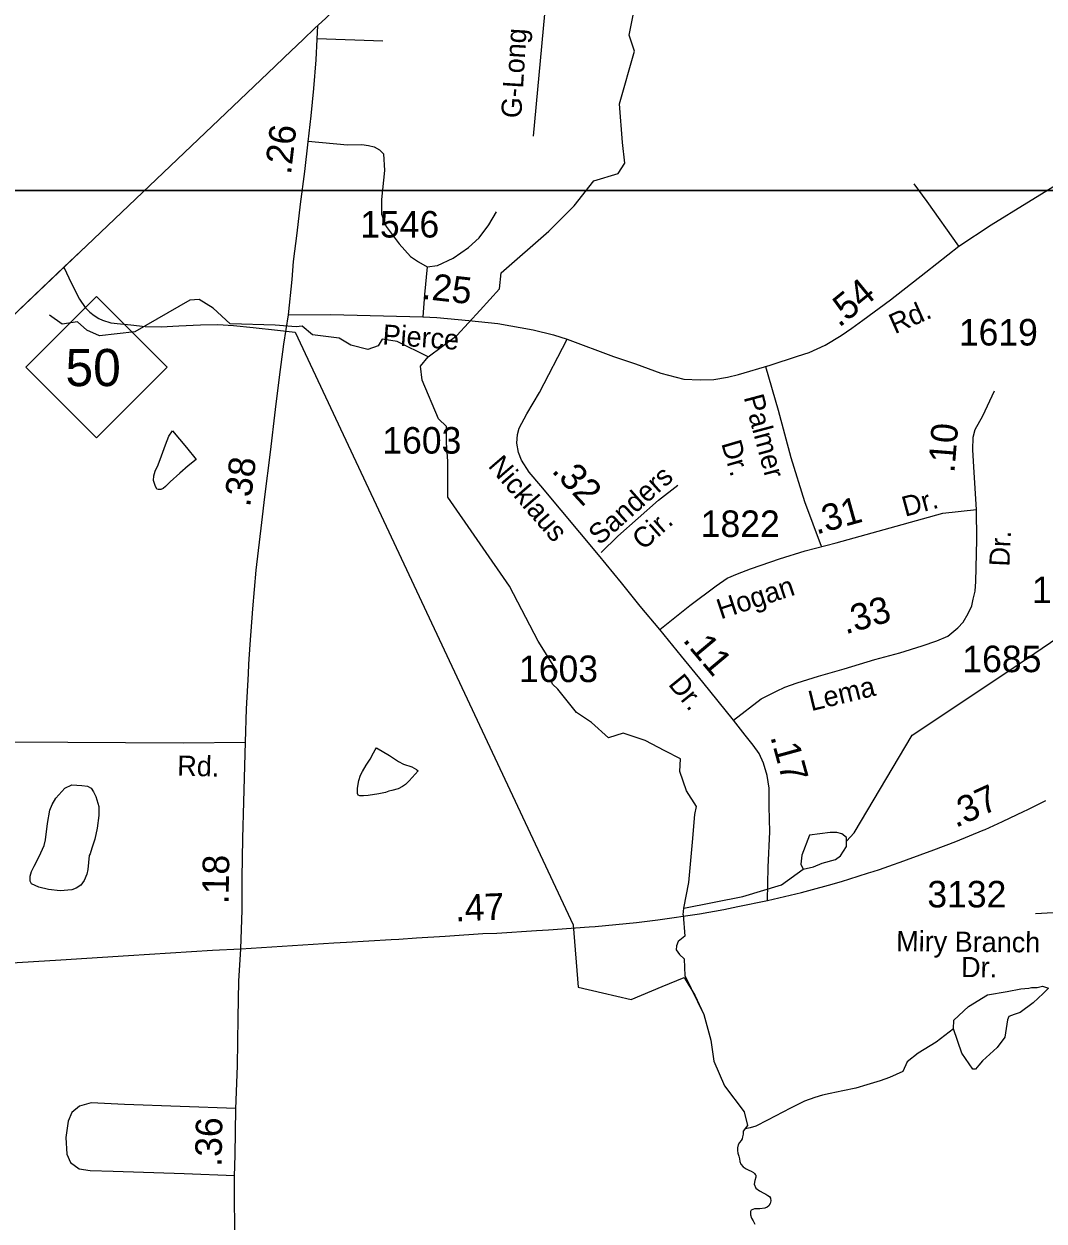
# Model space of a CAD drawing. Extents: x 2082433 to 2279600, y 546599 to 755198.
# Drawn here: x 2118135 to 2122935, y 669626 to 675261 of the extents above; entities that cross this region are included whole.
import ezdxf

# ---------------------------------------------------------------- set-up
doc = ezdxf.new("R2010")
doc.units = 0
for name, color, linetype in [('Exist Boundary Political CountyLine', 7, 'Continuous'), ('Exist Boundary Political Fire Districts', 7, 'Continuous'), ('Exist Hydrographic Creek Single Shore', 7, 'Continuous'), ('Exist Hydrographic Misc Water Feature', 7, 'Continuous'), ('Exist Hydrographic Pond Over 1500 Sq Ft', 7, 'Continuous'), ('Exist Hydrographic Pond Under 1500 Sq Ft', 7, 'Continuous'), ('Exist Road Non-System Type 51', 7, 'Continuous'), ('Exist Road Non-System Type 51 Label', 7, 'Continuous'), ('Exist Road Primary NC Attributed', 7, 'Continuous'), ('Exist Road Primary NC Service Mileage Hundredths English Label', 7, 'Continuous'), ('Exist Road Primary NC Shield CELL', 7, 'Continuous'), ('Exist Road Primary NC Shield Number Label', 7, 'Continuous'), ('Exist Road Secondary Mileage Hundredths English Label', 7, 'Continuous'), ('Exist Road Secondary Type 51 Attributed', 7, 'Continuous'), ('Exist Road Secondary Type 51 Label', 7, 'Continuous'), ('Exist Road Secondary Type 51 Number Label', 7, 'Continuous'), ('Map Preparation Inset Cut Line', 7, 'Continuous')]:
    doc.layers.add(name, color=color, linetype=linetype)

msp = doc.modelspace()

# ---------------------------------------------------------------- linework, layer by layer
at = {"layer": 'Exist Boundary Political CountyLine'}
msp.add_lwpolyline([(2117939.3, 673751.3), (2118430.2, 674218.3), (2119315.8, 675061), (2119358.5, 675101.9), (2119450.5, 675189.2), (2119502.4, 675238.8), (2119554.5, 675288.2), (2119565.6, 675298.7), (2119677.5, 675405.3), (2119750.5, 675474.9), (2119847.9, 675567.8), (2119950, 675664.8), (2120063.2, 675777.1), (2120077.6, 675792.6), (2120119.8, 675832.9), (2120154.7, 675866.3), (2120256, 675962.5), (2120271.6, 675977.4), (2120326.9, 676030.3), (2120355.8, 676057.7)], dxfattribs=at)
at = {"layer": 'Exist Boundary Political Fire Districts'}
for points in [[(2119315.8, 675061), (2119358.5, 675101.9), (2119450.5, 675189.2), (2119502.4, 675238.8), (2119554.5, 675288.2)], [(2118322.3, 674115.6), (2118430.2, 674218.3), (2119315.8, 675061)], [(2117939.3, 673751.3), (2118322.3, 674115.6)], [(2118322.3, 674115.6), (2118358.2, 674039.4), (2118396.6, 673965.6), (2118422.6, 673925.8), (2118445, 673903.9), (2118465, 673887.9), (2118487, 673874), (2118505, 673866.1), (2118543, 673854.3), (2118588.9, 673848.5), (2118637.1, 673844.8), (2118705, 673837), (2118781, 673835.4), (2118863.1, 673839.7), (2118965, 673844.1), (2119047, 673846.5), (2119121, 673840.8), (2119213.1, 673831.2), (2119327.1, 673819.8), (2119410.3, 673810.4), (2120719.6, 671020.1), (2120743.2, 670726.2), (2120857, 670700), (2120992.3, 670668.6), (2121137.3, 670730.2), (2121241.2, 670772.5), (2121292.3, 670689.5), (2121333.7, 670597.4), (2121367.6, 670476.9), (2121380.7, 670377.5), (2121431.3, 670261.6), (2121523, 670140.5), (2121538.8, 670076.2), (2121519.7, 670049.5), (2121518.3, 670035), (2121516.4, 670021.5), (2121514.2, 670012.2), (2121509.5, 670004.9), (2121502.3, 669995.1), (2121495.7, 669983.9), (2121492, 669971), (2121492, 669958.2), (2121494.5, 669945.4), (2121498.2, 669931.6), (2121502.1, 669917.9), (2121503.7, 669906.2), (2121508.4, 669893.7), (2121519.5, 669881.1), (2121533.7, 669871), (2121545.5, 669865.8), (2121556.8, 669861.1), (2121567.5, 669853.8), (2121571.8, 669849.2), (2121575.7, 669844.8), (2121578.6, 669841.8), (2121579, 669832.3), (2121574.3, 669816.3), (2121571, 669799.5), (2121578.4, 669781), (2121595.6, 669768.2), (2121615.7, 669757.4), (2121625.5, 669751.5), (2121634.7, 669745.6), (2121642.9, 669740.6), (2121648.3, 669732.9), (2121649.1, 669720.8), (2121646.2, 669708.2), (2121640.5, 669698), (2121632.3, 669690.6), (2121621.4, 669685.8), (2121596.6, 669682.9), (2121572.4, 669683.1), (2121556.2, 669677.4), (2121553.5, 669671.4), (2121552.7, 669663), (2121553.5, 669654.2), (2121558.5, 669639.1), (2121566.3, 669626), (2121574.5, 669611.4)]]:
    msp.add_lwpolyline(points, dxfattribs=at)
at = {"layer": 'Exist Hydrographic Creek Single Shore'}
for points in [[(2122005.8, 671413.5), (2122040.7, 671453.1), (2122313.8, 671913.4), (2122778.9, 672222.1), (2123750.9, 672884.7), (2123957.8, 673077.2), (2124230.9, 673462), (2124977.9, 674214.5), (2125192.8, 674515.2), (2125332.9, 674840.4), (2125382.9, 675032.9), (2125364.9, 675190.8), (2125223, 675367.5), (2125028, 676047.3), (2124827.1, 676307.2), (2124658.9, 676773.2), (2124622.7, 676856.5), (2124624.9, 676953.4), (2124639.2, 677031.6), (2124740.5, 677384)], [(2120036.6, 673693.3), (2120170.9, 673794.6), (2120280.8, 673913.2), (2120371.8, 674013.1), (2120380.2, 674089.8), (2120604.9, 674285.8), (2120723.8, 674404.8), (2120816.3, 674521.5), (2120930.9, 674556.8), (2120961.7, 674605.2), (2120950.7, 674702.2), (2120937.5, 674885), (2121007.9, 675131.9), (2120982.9, 675207.8), (2121088.9, 675740.3), (2121311, 676365.8), (2121342, 676850.6), (2121301.3, 676974.1)], [(2120036.6, 673693.3), (2119891.2, 673766), (2119820.7, 673777), (2119800.9, 673746.2), (2119752.4, 673728.6), (2119673.1, 673748.4), (2119618, 673781.4), (2119492.5, 673796.8), (2119444, 673838.7), (2119415.4, 673834.3), (2119316.3, 673843.1), (2119104.8, 673849.7), (2119025.5, 673922.4), (2118959.4, 673964.2), (2118915.4, 673959.8), (2118656, 673811.7), (2118490.2, 673792.4), (2118430.7, 673818.9), (2118386.7, 673858.5), (2118314, 673847.5), (2118254.5, 673889.4)], [(2121239.3, 671098.5), (2121263.5, 671219.6), (2121281.1, 671409.1), (2121292.1, 671539), (2121298.7, 671576.5), (2121252.5, 671651.4), (2121221.6, 671741.7), (2121223.8, 671801.1), (2121151.1, 671838.6), (2121058.6, 671887.1), (2120955.1, 671922.3), (2120884.6, 671900.3), (2120805.3, 671973), (2120734.8, 672019.2), (2120646.7, 672129.4), (2120622.5, 672153.6), (2120615.9, 672171.2), (2120637.9, 672195.4), (2120644.5, 672213.1), (2120553.9, 672356), (2120418.8, 672614.6), (2120129.1, 673032.5), (2120129.1, 673140.4), (2120129.1, 673202.1), (2120122.5, 673288), (2120122.5, 673365.1), (2120085, 673402.5), (2120007.9, 673583.2), (2120001.3, 673649.3), (2120036.6, 673693.3)], [(2121239.3, 671098.5), (2121516.8, 671153.5), (2121699.6, 671208.6), (2121801, 671281.3)], [(2121237.1, 671067.1), (2121239.3, 671098.5)], [(2121237.1, 671067.1), (2121244.8, 670966.8), (2121212.9, 670941.9), (2121205.8, 670921.8), (2121203.4, 670902.9), (2121218.8, 670880.4), (2121241.3, 670860.3), (2121242.4, 670818.8), (2121244.8, 670782.2), (2121333.7, 670597.4), (2121367.6, 670476.9), (2121380.7, 670377.5), (2121431.3, 670261.6), (2121523, 670140.5), (2121538.8, 670076.2), (2121519.7, 670049.5), (2121518.3, 670035), (2121516.4, 670021.5), (2121514.2, 670012.2), (2121509.5, 670004.9), (2121502.3, 669995.1), (2121495.7, 669983.9), (2121492, 669971), (2121492, 669958.2), (2121494.5, 669945.4), (2121498.2, 669931.6), (2121502.1, 669917.9), (2121503.7, 669906.2), (2121508.4, 669893.7), (2121519.5, 669881.1), (2121533.7, 669871), (2121545.5, 669865.8), (2121556.8, 669861.1), (2121567.5, 669853.8), (2121571.8, 669849.2), (2121575.7, 669844.8), (2121578.6, 669841.8), (2121579, 669832.3), (2121574.3, 669816.3), (2121571, 669799.5), (2121578.4, 669781), (2121595.6, 669768.2), (2121615.7, 669757.4), (2121625.5, 669751.5), (2121634.7, 669745.6), (2121642.9, 669740.6), (2121648.3, 669732.9), (2121649.1, 669720.8), (2121646.2, 669708.2), (2121640.5, 669698), (2121632.3, 669690.6), (2121621.4, 669685.8), (2121596.6, 669682.9), (2121572.4, 669683.1), (2121556.2, 669677.4), (2121553.5, 669671.4), (2121552.7, 669663), (2121553.5, 669654.2), (2121558.5, 669639.1), (2121566.3, 669626), (2121574.5, 669611.4)], [(2122508, 670531.2), (2122426.9, 670467.5), (2122342.4, 670416.5), (2122291.4, 670374.8), (2122269.6, 670329.8), (2122207.2, 670301.1), (2122163.4, 670285), (2122101.6, 670266.8), (2122049.8, 670250.7), (2121987.8, 670238.2), (2121928, 670226.1), (2121891.7, 670217.8), (2121855.6, 670207.9), (2121808, 670189.6), (2121742.2, 670157.3), (2121634.1, 670100.7), (2121578.6, 670072.6), (2121552.5, 670064.3), (2121528.3, 670060.3)]]:
    msp.add_lwpolyline(points, dxfattribs=at)
at = {"layer": 'Exist Hydrographic Misc Water Feature'}
for points in [[(2118899.6, 673266.1), (2118945.9, 673210.4), (2118908.2, 673180), (2118868, 673146), (2118822.2, 673105.8), (2118800.3, 673083.6), (2118790.5, 673073.7), (2118778.4, 673069.5), (2118766.5, 673069.6), (2118760.3, 673071.4), (2118751.9, 673087.7), (2118744.1, 673111.6), (2118746, 673133.5), (2118751.9, 673155.4), (2118765.7, 673185.3), (2118781.6, 673227.6), (2118801.5, 673279.7), (2118816.9, 673319.5), (2118833.3, 673345.5), (2118899.6, 673266.1)], [(2119836, 671642.7), (2119804.4, 671636.5), (2119754.6, 671628.3), (2119732.1, 671628), (2119714.6, 671627.9), (2119708.1, 671630), (2119704.4, 671637.9), (2119704, 671663.9), (2119709.9, 671699.9), (2119717.9, 671723.9), (2119728.2, 671742.2), (2119745.4, 671772), (2119763.6, 671800.1), (2119779.2, 671830.1), (2119787.6, 671844.3), (2119793.2, 671852.4), (2119855.3, 671816.7), (2119897.3, 671788.8), (2119921.3, 671777), (2119959.9, 671763.1), (2119981.6, 671751.2), (2119989.6, 671745.2), (2119948, 671697.2), (2119929.9, 671680.8), (2119916, 671670.8), (2119896.1, 671660.8), (2119866.2, 671652.8), (2119852, 671648.8), (2119836, 671642.7)], [(2118441.9, 671346.7), (2118436.1, 671280.7), (2118430.2, 671258.4), (2118418.5, 671228.6), (2118402.5, 671206.3), (2118380.6, 671192.6), (2118360.5, 671184.3), (2118304.5, 671180.1), (2118250.6, 671185.9), (2118204.6, 671197.7), (2118170.6, 671213.4), (2118164.6, 671225.3), (2118164.2, 671249.2), (2118170.6, 671271.4), (2118182.3, 671295.6), (2118206.1, 671341.4), (2118230.1, 671393.4), (2118235.6, 671419.7), (2118245.2, 671497.7), (2118257.3, 671559.6), (2118266.8, 671585.8), (2118285, 671615.9), (2118326.4, 671663.9), (2118360.3, 671678.3), (2118406.4, 671676.2), (2118434.1, 671672.4), (2118450.9, 671662.6), (2118462.6, 671646.6), (2118472.6, 671624.8), (2118486.6, 671576.8), (2118487.2, 671534.6), (2118479.4, 671474.9), (2118467.7, 671422.7), (2118453.6, 671380.7), (2118445.8, 671354.7), (2118441.9, 671346.7)]]:
    msp.add_lwpolyline(points, dxfattribs=at)
at = {"layer": 'Exist Hydrographic Pond Over 1500 Sq Ft'}
msp.add_lwpolyline([(2122956.1, 670722.2), (2122930.6, 670696.8), (2122883.2, 670652.8), (2122822.9, 670607.6), (2122794, 670598.3), (2122768.5, 670589.1), (2122762.7, 670572.9), (2122750, 670490.6), (2122714.1, 670442), (2122644.6, 670380.6), (2122628.4, 670359.8), (2122612.2, 670340.1), (2122599.5, 670340.1), (2122548.5, 670416.5), (2122508, 670531.2), (2122510.3, 670571.7), (2122579.8, 670635.4), (2122668.9, 670691), (2122761.6, 670706), (2122825.3, 670718.8), (2122863.5, 670722.2), (2122876.2, 670724.6), (2122901.7, 670724.6), (2122927.2, 670731.5)], close=True, dxfattribs=at)
at = {"layer": 'Exist Hydrographic Pond Under 1500 Sq Ft'}
msp.add_lwpolyline([(2121831.8, 671442.1), (2121794.3, 671347.4), (2121789.9, 671305.5), (2121801, 671281.3), (2121849.4, 671292.3), (2121891.3, 671309.9), (2121952.9, 671327.6), (2121977.2, 671345.2), (2122005.8, 671389.2), (2122005.8, 671413.5), (2122005.8, 671431.1), (2121983.8, 671448.7), (2121959.5, 671455.3), (2121928.7, 671455.3)], close=True, dxfattribs=at)
at = {"layer": 'Exist Road Non-System Type 51'}
for p, q in [((2120584.8, 675306.9), (2120530.3, 674731.7)), ((2119822.9, 675179.3), (2119515.1, 675190.5))]:
    msp.add_line(p, q, dxfattribs=at)
for points in [[(2119472.6, 674709), (2119657.1, 674690.8), (2119724.3, 674692.9), (2119755.8, 674688.7), (2119783, 674682.4), (2119808.2, 674667.7), (2119827.1, 674648.8), (2119831.3, 674571.2), (2119816.6, 674434.7), (2119816.6, 674365.5), (2119839.7, 674306.7), (2119900.6, 674224.8), (2119953.1, 674166.1), (2119990.8, 674140.9), (2120032.8, 674117.8)], [(2122533.9, 674214.1), (2122384.4, 674425.3), (2122323.3, 674508.5)], [(2120032.8, 674117.8), (2120081.1, 674124.1), (2120154.6, 674157.7), (2120225.9, 674208.1), (2120276.3, 674254.2), (2120322.5, 674315.1), (2120358.2, 674376)], [(2120032.8, 674117.8), (2120020.2, 673987.7), (2120011.8, 673882.7)], [(2121623.5, 673648.3), (2121682.9, 673442.4), (2121743.7, 673219.4), (2121807.8, 673013.4), (2121885.9, 672802.4)], [(2120850.5, 672772.9), (2120928.5, 672849.6), (2121120.9, 673018.6), (2121212, 673090.1)], [(2119132.2, 670154.9), (2118608.1, 670174), (2118450.5, 670181.4), (2118396.4, 670166.6), (2118359.4, 670137), (2118342.2, 670095.2), (2118332.3, 670018.8), (2118337.3, 669940), (2118354.5, 669900.6), (2118393.9, 669871.1), (2118445.6, 669863.7), (2118554, 669861.2), (2118888.9, 669848.9), (2119126.1, 669839.7)]]:
    msp.add_lwpolyline(points, dxfattribs=at)
at = {"layer": 'Exist Road Primary NC Attributed'}
for points in [[(2119380.2, 673891.6), (2119397.3, 674057.3), (2119403.6, 674142.5), (2119420.2, 674275.3), (2119436.4, 674412.2), (2119455.9, 674565.7), (2119472.2, 674705.3), (2119486.6, 674828.2), (2119498.8, 674956.5), (2119509.5, 675092.1), (2119515.1, 675189.3), (2119517.2, 675252.8)], [(2119177.2, 671879.5), (2119182.5, 672036.6), (2119190.6, 672201.8), (2119193.5, 672246.6), (2119199.1, 672338.9), (2119212, 672506.9), (2119227.8, 672689.6), (2119253.7, 672914.1), (2119268, 673035), (2119294.6, 673244.7), (2119319, 673445.8), (2119336.7, 673598.3), (2119357.4, 673753.4), (2119380.2, 673891.6)], [(2119155, 670907.2), (2119161.4, 671089.4), (2119161.9, 671241.2), (2119165.2, 671426.5), (2119169.4, 671599.6), (2119177.2, 671879.5)], [(2121633, 671134.1), (2121793.5, 671171.8), (2121845.6, 671186.1), (2121920.4, 671206.4), (2121981.3, 671224), (2122059.8, 671248.4), (2122109.1, 671264.1), (2122130.8, 671270.8), (2122160.5, 671280.8), (2122203.7, 671296), (2122274.6, 671320.9), (2122287.4, 671325.3), (2122415.9, 671373.6), (2122519.7, 671412.3), (2122647.5, 671465), (2122657.4, 671469.5), (2122739, 671506.8), (2122841.1, 671554.7), (2122855.1, 671561.4), (2122942.6, 671605.2)], [(2119155, 670907.2), (2119592.6, 670934.9), (2119652.6, 670938.5), (2119862.8, 670951), (2119898, 670953.2), (2119981.9, 670958.2), (2120116.9, 670966.7), (2120139, 670968.5), (2120293.9, 670978.5), (2120360.3, 670981.2), (2120546.2, 670993.8), (2120603.7, 670995.9), (2120794.7, 671010.9), (2120822.7, 671012.3), (2121017.2, 671031.6), (2121118, 671044.2), (2121312.8, 671072.2), (2121427.3, 671092.9), (2121493.4, 671105.6), (2121633, 671134.1)], [(2116764.8, 670761), (2117260.3, 670790.1), (2117360, 670797.5), (2117557.5, 670809.7), (2117600.6, 670812.4), (2117681.8, 670817.8), (2117868.9, 670827.9), (2118307.6, 670855.2), (2118626.6, 670876.2), (2119021.5, 670900.6), (2119155, 670907.2)], [(2119189.3, 668994.7), (2119160, 669183), (2119148.7, 669271.1), (2119138.8, 669369.8), (2119131.2, 669470), (2119126.5, 669606.5), (2119125.1, 669722.3), (2119126, 669835.7), (2119128, 669937.3), (2119132.2, 670154.3), (2119139.3, 670356.5), (2119142.6, 670583), (2119145.4, 670754.1), (2119155, 670907.2)]]:
    msp.add_lwpolyline(points, dxfattribs=at)
at = {"layer": 'Exist Road Primary NC Shield CELL'}
msp.add_lwpolyline([(2118143.1, 673645.4), (2118476.1, 673978.4), (2118809.1, 673645.4), (2118476.1, 673312.4)], close=True, dxfattribs=at)
at = {"layer": 'Exist Road Secondary Type 51 Attributed'}
for points in [[(2120690.5, 673776.4), (2120908.1, 673695.4), (2121012.4, 673660), (2121132.1, 673617), (2121239.6, 673587.9), (2121316.5, 673585.2), (2121380.7, 673586.3), (2121445.2, 673598.6), (2121497.4, 673610.9), (2121646.3, 673655.1), (2121774.4, 673696.9), (2121829.2, 673714.1), (2121905.3, 673749.2), (2121980.5, 673793.8), (2122030.8, 673829.2), (2122082.8, 673866.3), (2122212.8, 673961.8), (2122379.2, 674091.8), (2122533.9, 674214.1), (2122686, 674315.5), (2122853.8, 674418.8), (2123044.9, 674535.8), (2123242.5, 674657.4)], [(2119380.2, 673891.6), (2119578.6, 673892.6), (2120011.8, 673882.7), (2120077.1, 673878.9), (2120228.1, 673865.2), (2120365.3, 673849.9), (2120530.5, 673821.3), (2120627.2, 673796.7), (2120690.5, 673776.4)], [(2121127, 672410.7), (2121034.8, 672520.4), (2120946.6, 672630), (2120838, 672762.2), (2120661.8, 672971.2), (2120566.5, 673086.9), (2120512.2, 673150.5), (2120476.4, 673206.8), (2120462, 673243.7), (2120453.8, 673287.7), (2120456.9, 673327.7), (2120465.1, 673358.4), (2120501, 673426.1), (2120561.4, 673525.4), (2120690.5, 673776.4)], [(2122616.1, 672975.7), (2122605.7, 673149.3), (2122599.2, 673255.9), (2122600.5, 673315.7), (2122610.9, 673352.1), (2122646, 673416.4), (2122701.9, 673533.4)], [(2121127, 672410.7), (2121267.9, 672523.2), (2121391.4, 672616.2), (2121443.4, 672651.3), (2121492.8, 672672.1), (2121553.9, 672695.5), (2121648.8, 672729.3), (2121689.9, 672743.6), (2121810.9, 672780.1), (2121956.9, 672817.7), (2122238.3, 672896), (2122457.9, 672957), (2122616.1, 672975.7)], [(2121474, 671983.5), (2121604.4, 672084.3), (2121675.5, 672119.2), (2121715.8, 672138), (2121773.5, 672159.5), (2121874.2, 672190.3), (2121994.2, 672225.7), (2122138.5, 672268.5), (2122256, 672300.5), (2122361.1, 672332.6), (2122430.6, 672357.6), (2122482.2, 672378.9), (2122528.3, 672417.4), (2122554.2, 672445.4), (2122578.4, 672485.9), (2122594.5, 672521.5), (2122601.6, 672553.6), (2122610.5, 672591), (2122614.1, 672635.6), (2122618.7, 672832.7), (2122616.1, 672975.7)], [(2121474, 671983.5), (2121329.8, 672162.8), (2121229.3, 672285.2), (2121127, 672410.7)], [(2116269.1, 672163.3), (2116346.5, 672090), (2116403.2, 672041.9), (2116478.2, 672005.1), (2116703.3, 671945.6), (2116980.8, 671905.9), (2117190.4, 671888.1), (2117715.4, 671884.9), (2117898.8, 671881.7), (2118340.5, 671879.1), (2118884.5, 671877), (2119177.2, 671879.5)], [(2121633, 671134.1), (2121637.2, 671290.7), (2121644.6, 671457), (2121640.9, 671576.5), (2121640.6, 671662.6), (2121631.7, 671723.7), (2121615.2, 671780.7), (2121595, 671826.7), (2121565.5, 671865.3), (2121527.9, 671912.4), (2121474, 671983.5)]]:
    msp.add_lwpolyline(points, dxfattribs=at)
at = {"layer": 'Exist Road Secondary Type 51 Number Label'}
msp.add_line((2123332.4, 671096.3), (2122893.9, 671071.8), dxfattribs=at)
at = {"layer": 'Map Preparation Inset Cut Line'}
for points in [[(2146836.4, 674476.7), (2115667.4, 674476.7), (2146836.4, 703813.9)], [(2115667.4, 674476.7), (2179108.5, 674476.7), (2179108.5, 645771.4), (2163899.7, 645768.1), (2163899.7, 630228.2), (2103425.3, 630228.2), (2103425.3, 662094.1)]]:
    msp.add_lwpolyline(points, close=True, dxfattribs=at)

# ---------------------------------------------------------------- texts
at = {"layer": 'Exist Road Non-System Type 51 Label'}
for s, rotation, p in [('G-Long', 86.4705, (2120474.4, 674814.9)), ('Palmer', 284.9989, (2121520.8, 673503.5)), ('Dr.', 286.3672, (2121415.1, 673286.1)), ('Sanders', 41.7885, (2120843.8, 672803.7)), ('Cir.', 41.7885, (2121049.2, 672780))]:
    msp.add_text(s, height=95, rotation=rotation, dxfattribs=at).set_placement(p)
at = {"layer": 'Exist Road Primary NC Service Mileage Hundredths English Label'}
for s, rotation, p in [('.26', 83.3569, (2119391, 674548.6)), ('.38', 82.7727, (2119198.6, 672983.9)), ('.37', 24.5498, (2122519.3, 671475.2)), ('.18', 88.9837, (2119097.2, 671116.4)), ('.47', 2.3301, (2120164.8, 671035.8)), ('.36', 88.8793, (2119064.3, 669880.5))]:
    msp.add_text(s, height=125, rotation=rotation, dxfattribs=at).set_placement(p)
at = {"layer": 'Exist Road Primary NC Shield Number Label'}
msp.add_text('50', height=175, dxfattribs=at).set_placement((2118330.3, 673555.7))
at = {"layer": 'Exist Road Secondary Mileage Hundredths English Label'}
for s, rotation, p in [('.25', 353.7126, (2120003.9, 673966.8)), ('.54', 39.3319, (2121970.6, 673828.8)), ('.10', 85.4288, (2122512.8, 673144.7)), ('.32', 312.9191, (2120613.8, 673154.9)), ('.31', 15.5542, (2121863.7, 672856.7)), ('.33', 16.2146, (2122000.5, 672386.6)), ('.11', 310.0246, (2121231.1, 672359.5)), ('.17', 285.3986, (2121646.1, 671905.4))]:
    msp.add_text(s, height=125, rotation=rotation, dxfattribs=at).set_placement(p)
at = {"layer": 'Exist Road Secondary Type 51 Label'}
for s, rotation, p in [('Rd.', 24.1584, (2122232.7, 673799.5)), ('Pierce', 355.8958, (2119819.8, 673752.2)), ('Nicklaus', 310.7542, (2120315, 673178.4)), ('Dr.', 15.1982, (2122280.9, 672940.2)), ('Dr.', 87.3142, (2122771.5, 672705.1)), ('Hogan', 18.2996, (2121413.4, 672457.4)), ('Dr.', 309.1803, (2121163.2, 672151.3)), ('Lema', 13.6005, (2121839.2, 672025.5)), ('Rd.', 358.6362, (2118855.3, 671722.4)), ('Miry Branch', 359.4759, (2122238.7, 670896.1)), ('Dr.', 359.4759, (2122544.1, 670774.1))]:
    msp.add_text(s, height=95, rotation=rotation, dxfattribs=at).set_placement(p)
at = {"layer": 'Exist Road Secondary Type 51 Number Label'}
for s, p in [('1546', (2119716.8, 674255.2)), ('1619', (2122533.8, 673746.9)), ('1603', (2119821, 673238.1)), ('1822', (2121319.3, 672845.5)), ('1621', (2122878.1, 672534.5)), ('1685', (2122550.5, 672209.3)), ('1603', (2120464.3, 672162.6)), ('3132', (2122385.6, 671101.9))]:
    msp.add_text(s, height=125, dxfattribs=at).set_placement(p)

doc.saveas('drawing.dxf')
